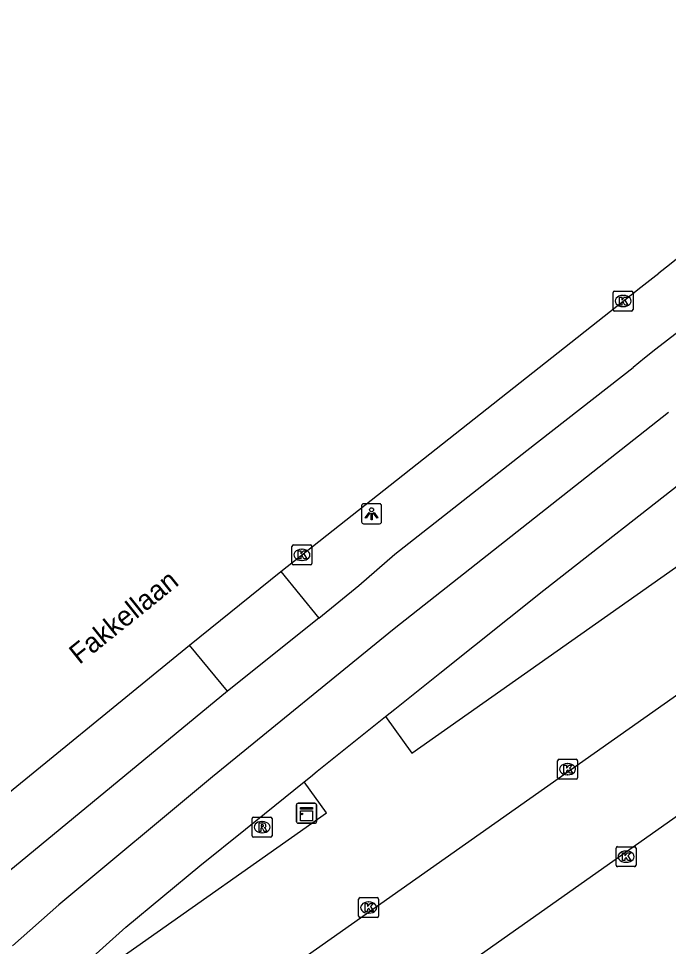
# Model space of a CAD drawing. Extents: x 159353 to 160616, y 385893 to 387321.
# Drawn here: x 159981.17 to 160013.7, y 387241.51 to 387287.93 of the extents above; entities that cross this region are included whole.
import ezdxf

# ---------------------------------------------------------------- set-up
doc = ezdxf.new("R2010")
doc.units = 0
for name, color, linetype in [('IMGEO_Fietspad_gesloten', 7, 'Continuous'), ('IMGEO_Kast', 7, 'Continuous'), ('IMGEO_Kolk', 7, 'Continuous'), ('IMGEO_Lichtpunt', 7, 'Continuous'), ('IMGEO_Openbare_ruimte_label', 7, 'Continuous'), ('IMGEO_Parkeervlak_open', 7, 'Continuous'), ('IMGEO_Rijbaan_lokaal_gesloten', 7, 'Continuous'), ('IMGEO_Rijbaan_lokaal_open', 7, 'Continuous'), ('IMGEO_Rioolput', 7, 'Continuous'), ('IMGEO_Voetpad_open', 7, 'Continuous')]:
    doc.layers.add(name, color=color, linetype=linetype)

msp = doc.modelspace()

# ---------------------------------------------------------------- linework, layer by layer
at = {"layer": 'IMGEO_Fietspad_gesloten'}
for points in [[(159996.193, 387257.938), (159998.204, 387259.567), (160000, 387261.135), (160006.605, 387266.313), (160011.921, 387270.48)], [(160013.695, 387268.217), (159999.974, 387257.397), (159990.883, 387250), (159983.187, 387243.6), (159980.873, 387241.542)], [(159996.193, 387257.938), (159991.629, 387254.287)], [(159991.629, 387254.287), (159980.685, 387245.264), (159977.13, 387242.552)]]:
    msp.add_lwpolyline(points, dxfattribs=at)
msp.add_arc((160265.05, 386951.981), 406.836, 125.1719, 128.47606, dxfattribs=at)
at = {"layer": 'IMGEO_Kast'}
for p, q in [((159995.082, 387247.749), (159995.082, 387248.59)), ((159995.082, 387248.59), (159995.082, 387247.749)), ((159995.157, 387248.674), (159995.998, 387248.674)), ((159995.998, 387248.674), (159995.157, 387248.674)), ((159996.082, 387248.599), (159996.082, 387247.758)), ((159996.082, 387247.758), (159996.082, 387248.599)), ((159996.007, 387247.674), (159995.166, 387247.674)), ((159995.166, 387247.674), (159996.007, 387247.674))]:
    msp.add_line(p, q, dxfattribs=at)
for points in [[(159995.277, 387248.464), (159995.877, 387248.464), (159995.877, 387248.379), (159995.277, 387248.379), (159995.277, 387248.464)], [(159995.277, 387248.289), (159995.877, 387248.289), (159995.877, 387247.8), (159995.277, 387247.8), (159995.277, 387248.289)]]:
    msp.add_lwpolyline(points, dxfattribs=at)
msp.add_circle((159995.361, 387248.138), 0.0377, dxfattribs=at)
for centre, start, end in [((159995.16, 387248.596), 92.4484, 184.2845), ((159995.16, 387248.596), 92.4484, 184.2845), ((159996.004, 387248.596), 2.4484, 94.2845), ((159996.004, 387248.596), 2.4484, 94.2845), ((159995.16, 387247.752), 182.4484, 274.2845), ((159995.16, 387247.752), 182.4484, 274.2845), ((159996.004, 387247.752), 272.4484, 4.2845), ((159996.004, 387247.752), 272.4484, 4.2845)]:
    msp.add_arc(centre, 0.0779, start, end, dxfattribs=at)
at = {"layer": 'IMGEO_Kolk'}
for p, q in [((160010.925, 387273.373), (160010.925, 387274.225)), ((160011, 387274.299), (160011.852, 387274.299)), ((160011.926, 387274.225), (160011.926, 387273.373)), ((160011.413, 387274.079), (160011.438, 387274.079)), ((160011.852, 387273.299), (160011, 387273.299)), ((160011.436, 387273.519), (160011.411, 387273.519)), ((159994.851, 387260.673), (159994.851, 387261.525)), ((159994.926, 387261.599), (159995.778, 387261.599)), ((159995.339, 387261.379), (159995.364, 387261.379)), ((159995.852, 387261.525), (159995.852, 387260.673)), ((159995.362, 387260.819), (159995.337, 387260.819)), ((159995.778, 387260.599), (159994.926, 387260.599)), ((160008.146, 387249.951), (160008.146, 387250.803)), ((160008.221, 387250.877), (160009.073, 387250.877)), ((160008.634, 387250.657), (160008.659, 387250.657)), ((160009.147, 387250.803), (160009.147, 387249.951)), ((160008.657, 387250.097), (160008.632, 387250.097)), ((160009.073, 387249.877), (160008.221, 387249.877)), ((160011.073, 387245.577), (160011.073, 387246.429)), ((160011.148, 387246.503), (160012, 387246.503)), ((160012.074, 387246.429), (160012.074, 387245.577)), ((160011.561, 387246.283), (160011.586, 387246.283)), ((160012, 387245.503), (160011.148, 387245.503)), ((160011.584, 387245.723), (160011.559, 387245.723)), ((159998.191, 387243.03), (159998.191, 387243.882)), ((159998.266, 387243.956), (159999.118, 387243.956)), ((159998.679, 387243.736), (159998.704, 387243.736)), ((159999.192, 387243.882), (159999.192, 387243.03)), ((159998.702, 387243.176), (159998.677, 387243.176)), ((159999.118, 387242.956), (159998.266, 387242.956))]:
    msp.add_line(p, q, dxfattribs=at)
for points in [[(160010.925, 387273.373), (160010.925, 387274.225)], [(160011, 387274.299), (160011.852, 387274.299)], [(160011.926, 387274.225), (160011.926, 387273.373)], [(160011.246, 387273.999), (160011.369, 387273.999), (160011.369, 387273.848), (160011.499, 387273.999), (160011.663, 387273.999), (160011.517, 387273.848), (160011.67, 387273.599), (160011.518, 387273.599), (160011.433, 387273.763), (160011.369, 387273.696), (160011.369, 387273.599), (160011.246, 387273.599), (160011.246, 387273.999)], [(160011.852, 387273.299), (160011, 387273.299)], [(159994.851, 387260.673), (159994.851, 387261.525)], [(159994.926, 387261.599), (159995.778, 387261.599)], [(159995.172, 387261.299), (159995.295, 387261.299), (159995.295, 387261.148), (159995.425, 387261.299), (159995.589, 387261.299), (159995.443, 387261.148), (159995.596, 387260.899), (159995.444, 387260.899), (159995.359, 387261.063), (159995.295, 387260.996), (159995.295, 387260.899), (159995.172, 387260.899), (159995.172, 387261.299)], [(159995.852, 387261.525), (159995.852, 387260.673)], [(159995.778, 387260.599), (159994.926, 387260.599)], [(160008.146, 387249.951), (160008.146, 387250.803)], [(160008.221, 387250.877), (160009.073, 387250.877)], [(160008.467, 387250.577), (160008.59, 387250.577), (160008.59, 387250.426), (160008.72, 387250.577), (160008.884, 387250.577), (160008.738, 387250.426), (160008.891, 387250.177), (160008.739, 387250.177), (160008.654, 387250.341), (160008.59, 387250.274), (160008.59, 387250.177), (160008.467, 387250.177), (160008.467, 387250.577)], [(160009.147, 387250.803), (160009.147, 387249.951)], [(160009.073, 387249.877), (160008.221, 387249.877)], [(160011.073, 387245.577), (160011.073, 387246.429)], [(160011.148, 387246.503), (160012, 387246.503)], [(160012.074, 387246.429), (160012.074, 387245.577)], [(160011.394, 387246.203), (160011.517, 387246.203), (160011.517, 387246.052), (160011.647, 387246.203), (160011.811, 387246.203), (160011.665, 387246.052), (160011.818, 387245.803), (160011.666, 387245.803), (160011.581, 387245.967), (160011.517, 387245.9), (160011.517, 387245.803), (160011.394, 387245.803), (160011.394, 387246.203)], [(160012, 387245.503), (160011.148, 387245.503)], [(159998.191, 387243.03), (159998.191, 387243.882)], [(159998.266, 387243.956), (159999.118, 387243.956)], [(159998.512, 387243.656), (159998.635, 387243.656), (159998.635, 387243.505), (159998.765, 387243.656), (159998.929, 387243.656), (159998.783, 387243.505), (159998.936, 387243.256), (159998.784, 387243.256), (159998.699, 387243.42), (159998.635, 387243.353), (159998.635, 387243.256), (159998.512, 387243.256), (159998.512, 387243.656)], [(159999.192, 387243.882), (159999.192, 387243.03)], [(159999.118, 387242.956), (159998.266, 387242.956)]]:
    msp.add_lwpolyline(points, dxfattribs=at)
for centre, start, end in [((160011.002, 387274.223), 91.552, 178.448), ((160011.002, 387274.223), 91.552, 178.448), ((160011.85, 387274.223), 1.552, 88.448), ((160011.85, 387274.223), 1.552, 88.448), ((160011.002, 387273.375), 181.552, 268.448), ((160011.002, 387273.375), 181.552, 268.448), ((160011.85, 387273.375), 271.552, 358.448), ((160011.85, 387273.375), 271.552, 358.448), ((159994.928, 387261.523), 91.552, 178.448), ((159994.928, 387261.523), 91.552, 178.448), ((159995.776, 387261.523), 1.552, 88.448), ((159995.776, 387261.523), 1.552, 88.448), ((159994.928, 387260.675), 181.552, 268.448), ((159994.928, 387260.675), 181.552, 268.448), ((159995.776, 387260.675), 271.552, 358.448), ((159995.776, 387260.675), 271.552, 358.448), ((160008.223, 387250.801), 91.552, 178.448), ((160008.223, 387250.801), 91.552, 178.448), ((160009.071, 387250.801), 1.552, 88.448), ((160009.071, 387250.801), 1.552, 88.448), ((160008.223, 387249.953), 181.552, 268.448), ((160008.223, 387249.953), 181.552, 268.448), ((160009.071, 387249.953), 271.552, 358.448), ((160009.071, 387249.953), 271.552, 358.448), ((160011.15, 387246.427), 91.552, 178.448), ((160011.15, 387246.427), 91.552, 178.448), ((160011.998, 387246.427), 1.552, 88.448), ((160011.998, 387246.427), 1.552, 88.448), ((160011.15, 387245.579), 181.552, 268.448), ((160011.15, 387245.579), 181.552, 268.448), ((160011.998, 387245.579), 271.552, 358.448), ((160011.998, 387245.579), 271.552, 358.448), ((159998.268, 387243.88), 91.552, 178.448), ((159998.268, 387243.88), 91.552, 178.448), ((159999.116, 387243.88), 1.552, 88.448), ((159999.116, 387243.88), 1.552, 88.448), ((159998.268, 387243.032), 181.552, 268.448), ((159998.268, 387243.032), 181.552, 268.448), ((159999.116, 387243.032), 271.552, 358.448), ((159999.116, 387243.032), 271.552, 358.448)]:
    msp.add_arc(centre, 0.0765, start, end, dxfattribs=at)
for centre, major_axis, ratio, start_param, end_param in [((160011.412, 387273.799), (-0.387, 0.002), 0.722429, 4.712389, 7.853982), ((160011.437, 387273.799), (-0.39, 0.002), 0.717154, 1.570796, 4.712389), ((159995.338, 387261.099), (-0.387, 0.002), 0.722429, 4.712389, 7.853982), ((159995.363, 387261.099), (-0.39, 0.002), 0.717154, 1.570796, 4.712389), ((160008.633, 387250.377), (-0.387, 0.002), 0.722429, 4.712389, 7.853982), ((160008.658, 387250.377), (-0.39, 0.002), 0.717154, 1.570796, 4.712389), ((160011.56, 387246.003), (-0.387, 0.002), 0.722429, 4.712389, 7.853982), ((160011.585, 387246.003), (-0.39, 0.002), 0.717154, 1.570796, 4.712389), ((159998.678, 387243.456), (-0.387, 0.002), 0.722429, 4.712389, 7.853982), ((159998.703, 387243.456), (-0.39, 0.002), 0.717154, 1.570796, 4.712389)]:
    msp.add_ellipse(centre, major_axis=major_axis, ratio=ratio, start_param=start_param, end_param=end_param, dxfattribs=at)
at = {"layer": 'IMGEO_Lichtpunt'}
for p, q in [((159998.338, 387263.559), (159998.338, 387262.752)), ((159998.338, 387263.559), (159998.338, 387262.752)), ((159999.24, 387263.654), (159998.432, 387263.654)), ((159999.24, 387263.654), (159998.432, 387263.654)), ((159999.334, 387262.752), (159999.334, 387263.559)), ((159999.334, 387262.752), (159999.334, 387263.559)), ((159998.432, 387262.658), (159999.24, 387262.658)), ((159998.432, 387262.658), (159999.24, 387262.658))]:
    msp.add_line(p, q, dxfattribs=at)
for points in [[(159998.712, 387263.223), (159998.751, 387263.195), (159998.563, 387262.933), (159998.525, 387262.96), (159998.712, 387263.223)], [(159998.814, 387263.175), (159998.861, 387263.175), (159998.861, 387262.853), (159998.814, 387262.853), (159998.814, 387263.175)], [(159998.924, 387263.195), (159998.962, 387263.222), (159999.149, 387262.96), (159999.11, 387262.932), (159998.924, 387263.195)]]:
    msp.add_lwpolyline(points, dxfattribs=at)
msp.add_circle((159998.837, 387263.357), 0.0994, dxfattribs=at)
for centre, start, end in [((159998.432, 387263.559), 90, 180), ((159998.432, 387263.559), 90, 180), ((159999.24, 387263.559), 0, 90), ((159999.24, 387263.559), 0, 90), ((159998.432, 387262.752), 180, 270), ((159998.432, 387262.752), 180, 270), ((159999.24, 387262.752), 270, 0), ((159999.24, 387262.752), 270, 360)]:
    msp.add_arc(centre, 0.0946, start, end, dxfattribs=at)
at = {"layer": 'IMGEO_Parkeervlak_open'}
for points in [[(159999.539, 387253.009), (160000.853, 387251.186), (160033.327, 387274.036), (160036.255, 387270.035), (160037.153, 387270.66), (160037.313, 387270.445)], [(159988.617, 387236.137), (159988.449, 387236.372), (159989.197, 387236.937), (159986.355, 387240.994), (159996.581, 387248.2), (159995.458, 387249.741)]]:
    msp.add_lwpolyline(points, dxfattribs=at)
at = {"layer": 'IMGEO_Rijbaan_lokaal_gesloten'}
for points in [[(159994.292, 387260.262), (160011.426, 387273.799), (160012.319, 387274.5), (160013.214, 387275.199)], [(159989.733, 387256.575), (159994.292, 387260.262)], [(159978.876, 387247.75), (159989.733, 387256.575)]]:
    msp.add_lwpolyline(points, dxfattribs=at)
msp.add_arc((160288.633, 386920.811), 448.828, 125.12007, 127.85321, dxfattribs=at)
at = {"layer": 'IMGEO_Rijbaan_lokaal_open'}
for points in [[(159988.617, 387236.137), (160037.313, 387270.445)], [(160040.275, 387266.465), (159991.522, 387232.087)]]:
    msp.add_lwpolyline(points, dxfattribs=at)
at = {"layer": 'IMGEO_Rioolput'}
for p, q in [((159992.858, 387247.053), (159992.858, 387247.905)), ((159992.933, 387247.979), (159993.785, 387247.979)), ((159993.346, 387247.759), (159993.371, 387247.759)), ((159993.859, 387247.905), (159993.859, 387247.053)), ((159993.785, 387246.979), (159992.933, 387246.979)), ((159993.369, 387247.199), (159993.344, 387247.199))]:
    msp.add_line(p, q, dxfattribs=at)
for points in [[(159992.858, 387247.053), (159992.858, 387247.905)], [(159992.933, 387247.979), (159993.785, 387247.979)], [(159993.859, 387247.905), (159993.859, 387247.053)], [(159993.447, 387247.677), (159993.195, 387247.679), (159993.195, 387247.279)], [(159993.195, 387247.279), (159993.319, 387247.279), (159993.319, 387247.441), (159993.33, 387247.441)], [(159993.373, 387247.598), (159993.319, 387247.598), (159993.319, 387247.517)], [(159993.319, 387247.517), (159993.371, 387247.517)], [(159993.377, 387247.412), (159993.448, 387247.279), (159993.588, 387247.279), (159993.523, 387247.405)], [(159993.785, 387246.979), (159992.933, 387246.979)]]:
    msp.add_lwpolyline(points, dxfattribs=at)
for centre, radius, start, end in [((159992.935, 387247.903), 0.0765, 91.552, 178.448), ((159992.935, 387247.903), 0.0765, 91.552, 178.448), ((159993.783, 387247.903), 0.0765, 1.552, 88.448), ((159993.783, 387247.903), 0.0765, 1.552, 88.448), ((159993.329, 387247.388), 0.0533, 26.0293, 88.6989), ((159993.355, 387247.706), 0.19, 274.7715, 282.9687), ((159993.379, 387247.502), 0.0964, 77.0061, 93.1865), ((159993.393, 387247.559), 0.0378, 276.6634, 79.6772), ((159993.446, 387247.567), 0.109, 350.3612, 89.416), ((159993.444, 387247.567), 0.112, 277.5842, 350.9817), ((159993.428, 387247.352), 0.108, 29.5134, 73.7905), ((159992.935, 387247.055), 0.0765, 181.552, 268.448), ((159992.935, 387247.055), 0.0765, 181.552, 268.448), ((159993.783, 387247.055), 0.0765, 271.552, 358.448), ((159993.783, 387247.055), 0.0765, 271.552, 358.448)]:
    msp.add_arc(centre, radius, start, end, dxfattribs=at)
for centre, major_axis, ratio, start_param, end_param in [((159993.345, 387247.479), (-0.387, 0.002), 0.722429, 4.712389, 7.853982), ((159993.37, 387247.479), (-0.39, 0.002), 0.717154, 1.570796, 4.712389)]:
    msp.add_ellipse(centre, major_axis=major_axis, ratio=ratio, start_param=start_param, end_param=end_param, dxfattribs=at)
at = {"layer": 'IMGEO_Voetpad_open'}
for points in [[(159999.539, 387253.009), (160000, 387253.378), (160002.258, 387255.184), (160007.453, 387259.335), (160015.041, 387265.264)], [(159994.292, 387260.262), (159996.193, 387257.938)], [(159991.629, 387254.287), (159989.733, 387256.575)], [(159995.458, 387249.741), (159995.78, 387250), (159996.123, 387250.276), (159999.539, 387253.009)], [(159984.244, 387240.413), (159986.547, 387242.47), (159990.243, 387245.542), (159992.52, 387247.375), (159995.458, 387249.741)]]:
    msp.add_lwpolyline(points, dxfattribs=at)

# ---------------------------------------------------------------- texts
at = {"layer": 'IMGEO_Openbare_ruimte_label'}
msp.add_text('Fakkellaan', height=1, rotation=38.7493, dxfattribs=at).set_placement((159984.215, 387255.589))

doc.saveas('drawing.dxf')
